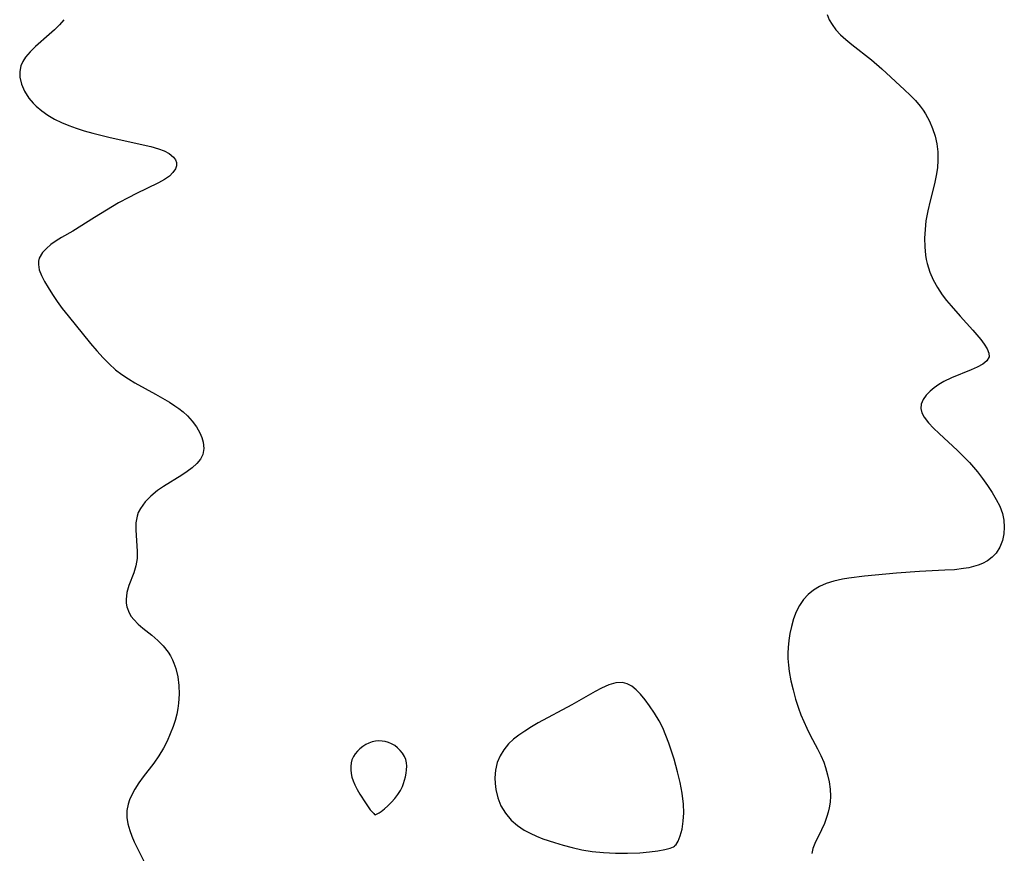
# Model space of a CAD drawing. Header units: metres. Extents: x 1073367 to 1082519, y 1569854 to 1574957.
# Tile 332 of 656: x 1077097 to 1077295, y 1573105 to 1573272. Entities that reach past the tile are written whole.
import ezdxf

# ---------------------------------------------------------------- set-up
doc = ezdxf.new("R2010")
doc.units = ezdxf.units.M
doc.layers.add('CGG_CurvaNivelLidar_v1', color=253, linetype='Continuous', lineweight=30)

msp = doc.modelspace()

# ---------------------------------------------------------------- linework, layer by layer
at = {"layer": 'CGG_CurvaNivelLidar_v1'}
for p, q in [((1077106.1342, 1573271.6808, 69), (1077105.2313, 1573270.6374, 69)), ((1077259.0484, 1573272.7101, 69.5), (1077259.4604, 1573271.6785, 69.5)), ((1077259.4604, 1573271.6785, 69.5), (1077260.0176, 1573270.6979, 69.5)), ((1077104.2464, 1573269.6446, 69), (1077103.2086, 1573268.6951, 69)), ((1077105.2313, 1573270.6374, 69), (1077104.2464, 1573269.6446, 69)), ((1077260.0176, 1573270.6979, 69.5), (1077260.8135, 1573269.6499, 69.5)), ((1077260.8135, 1573269.6499, 69.5), (1077261.7467, 1573268.6618, 69.5)), ((1077103.2086, 1573268.6951, 69), (1077100.4602, 1573266.3148, 69)), ((1077261.7467, 1573268.6618, 69.5), (1077262.7828, 1573267.7171, 69.5)), ((1077262.7828, 1573267.7171, 69.5), (1077263.9858, 1573266.7262, 69.5)), ((1077099.3896, 1573265.2746, 69), (1077098.4629, 1573264.1757, 69)), ((1077100.4602, 1573266.3148, 69), (1077099.3896, 1573265.2746, 69)), ((1077263.9858, 1573266.7262, 69.5), (1077267.9294, 1573263.6439, 69.5)), ((1077097.9208, 1573263.3342, 69), (1077097.5286, 1573262.4562, 69)), ((1077098.4629, 1573264.1757, 69), (1077097.9208, 1573263.3342, 69)), ((1077267.9294, 1573263.6439, 69.5), (1077269.9935, 1573261.865, 69.5)), ((1077097.5286, 1573262.4562, 69), (1077097.2882, 1573261.3252, 69)), ((1077097.2882, 1573261.3252, 69), (1077097.3046, 1573260.16, 69)), ((1077269.9935, 1573261.865, 69.5), (1077274.543, 1573257.6482, 69.5)), ((1077097.3046, 1573260.16, 69), (1077097.6411, 1573258.74, 69)), ((1077097.6411, 1573258.74, 69), (1077098.2677, 1573257.3416, 69)), ((1077274.543, 1573257.6482, 69.5), (1077275.6522, 1573256.5837, 69.5)), ((1077098.2677, 1573257.3416, 69), (1077099.1361, 1573255.9938, 69)), ((1077099.1361, 1573255.9938, 69), (1077099.9723, 1573254.9867, 69)), ((1077275.6522, 1573256.5837, 69.5), (1077276.7106, 1573255.4917, 69.5)), ((1077276.7106, 1573255.4917, 69.5), (1077277.69, 1573254.3523, 69.5)), ((1077099.9723, 1573254.9867, 69), (1077100.6211, 1573254.3299, 69)), ((1077100.6211, 1573254.3299, 69), (1077101.7316, 1573253.3949, 69)), ((1077277.69, 1573254.3523, 69.5), (1077278.2802, 1573253.561, 69.5)), ((1077278.2802, 1573253.561, 69.5), (1077278.7713, 1573252.8078, 69.5)), ((1077101.7316, 1573253.3949, 69), (1077102.9578, 1573252.5462, 69)), ((1077102.9578, 1573252.5462, 69), (1077104.2771, 1573251.7781, 69)), ((1077104.2771, 1573251.7781, 69), (1077105.6732, 1573251.0892, 69)), ((1077278.7713, 1573252.8078, 69.5), (1077279.5497, 1573251.3557, 69.5)), ((1077105.6732, 1573251.0892, 69), (1077107.1067, 1573250.489, 69)), ((1077107.1067, 1573250.489, 69), (1077108.5879, 1573249.9534, 69)), ((1077108.5879, 1573249.9534, 69), (1077110.2354, 1573249.4313, 69)), ((1077279.5497, 1573251.3557, 69.5), (1077280.1645, 1573249.8884, 69.5)), ((1077280.1645, 1573249.8884, 69.5), (1077280.6497, 1573248.3714, 69.5)), ((1077110.2354, 1573249.4313, 69), (1077111.911, 1573248.9576, 69)), ((1077111.911, 1573248.9576, 69), (1077115.4257, 1573248.0839, 69)), ((1077115.4257, 1573248.0839, 69), (1077123.5407, 1573246.2866, 69)), ((1077280.6497, 1573248.3714, 69.5), (1077280.9985, 1573246.8155, 69.5)), ((1077123.5407, 1573246.2866, 69), (1077125.1125, 1573245.8379, 69)), ((1077125.1125, 1573245.8379, 69), (1077126.2478, 1573245.407, 69)), ((1077280.9985, 1573246.8155, 69.5), (1077281.2005, 1573245.2048, 69.5)), ((1077126.2478, 1573245.407, 69), (1077127.2194, 1573244.8942, 69)), ((1077127.2194, 1573244.8942, 69), (1077128.1303, 1573244.1236, 69)), ((1077128.1303, 1573244.1236, 69), (1077128.4796, 1573243.6099, 69)), ((1077128.4796, 1573243.6099, 69), (1077128.669, 1573243.0624, 69)), ((1077281.2426, 1573243.5745, 69.5), (1077281.1326, 1573242.0269, 69.5)), ((1077281.2005, 1573245.2048, 69.5), (1077281.2426, 1573243.5745, 69.5)), ((1077128.4745, 1573241.7916, 69), (1077127.9909, 1573241.0597, 69)), ((1077128.6748, 1573242.4288, 69), (1077128.4745, 1573241.7916, 69)), ((1077128.669, 1573243.0624, 69), (1077128.6748, 1573242.4288, 69)), ((1077281.1326, 1573242.0269, 69.5), (1077280.8994, 1573240.4773, 69.5)), ((1077126.2715, 1573239.6624, 69), (1077125.0898, 1573238.9972, 69)), ((1077127.2812, 1573240.3711, 69), (1077126.2715, 1573239.6624, 69)), ((1077127.9909, 1573241.0597, 69), (1077127.2812, 1573240.3711, 69)), ((1077280.8994, 1573240.4773, 69.5), (1077280.5355, 1573238.7817, 69.5)), ((1077125.0898, 1573238.9972, 69), (1077120.5644, 1573236.8176, 69)), ((1077280.5355, 1573238.7817, 69.5), (1077279.665, 1573235.385, 69.5)), ((1077119.1436, 1573236.1024, 69), (1077117.1154, 1573234.9767, 69)), ((1077120.5644, 1573236.8176, 69), (1077119.1436, 1573236.1024, 69)), ((1077117.1154, 1573234.9767, 69), (1077112.262, 1573232.0317, 69)), ((1077279.665, 1573235.385, 69.5), (1077279.2018, 1573233.4096, 69.5)), ((1077112.262, 1573232.0317, 69), (1077107.9231, 1573229.3544, 69)), ((1077279.2018, 1573233.4096, 69.5), (1077278.8453, 1573231.3651, 69.5)), ((1077278.8453, 1573231.3651, 69.5), (1077278.6506, 1573229.6332, 69.5)), ((1077105.6429, 1573228.0266, 69), (1077104.5772, 1573227.3644, 69)), ((1077107.9231, 1573229.3544, 69), (1077105.6429, 1573228.0266, 69)), ((1077278.6506, 1573229.6332, 69.5), (1077278.5587, 1573227.9036, 69.5)), ((1077278.5587, 1573227.9036, 69.5), (1077278.5821, 1573226.1861, 69.5)), ((1077102.6305, 1573225.8555, 69), (1077101.8809, 1573225.0412, 69)), ((1077103.5409, 1573226.6294, 69), (1077102.6305, 1573225.8555, 69)), ((1077104.5772, 1573227.3644, 69), (1077103.5409, 1573226.6294, 69)), ((1077278.5821, 1573226.1861, 69.5), (1077278.7418, 1573224.4918, 69.5)), ((1077101.2157, 1573223.892, 69), (1077101.0599, 1573223.2894, 69)), ((1077101.8809, 1573225.0412, 69), (1077101.2157, 1573223.892, 69)), ((1077278.7418, 1573224.4918, 69.5), (1077278.8794, 1573223.6708, 69.5)), ((1077101.0599, 1573223.2894, 69), (1077101.0249, 1573222.6733, 69)), ((1077101.0249, 1573222.6733, 69), (1077101.2131, 1573221.5777, 69)), ((1077278.8794, 1573223.6708, 69.5), (1077279.0607, 1573222.8662, 69.5)), ((1077279.0607, 1573222.8662, 69.5), (1077279.6152, 1573221.1357, 69.5)), ((1077101.2131, 1573221.5777, 69), (1077101.6466, 1573220.4418, 69)), ((1077101.6466, 1573220.4418, 69), (1077102.2544, 1573219.2656, 69)), ((1077279.6152, 1573221.1357, 69.5), (1077280.3084, 1573219.5625, 69.5)), ((1077102.2544, 1573219.2656, 69), (1077102.9771, 1573218.0465, 69)), ((1077102.9771, 1573218.0465, 69), (1077103.8535, 1573216.6557, 69)), ((1077280.3084, 1573219.5625, 69.5), (1077281.142, 1573218.0461, 69.5)), ((1077281.142, 1573218.0461, 69.5), (1077282.0989, 1573216.5936, 69.5)), ((1077103.8535, 1573216.6557, 69), (1077104.8014, 1573215.2353, 69)), ((1077282.0989, 1573216.5936, 69.5), (1077282.967, 1573215.4514, 69.5)), ((1077104.8014, 1573215.2353, 69), (1077105.8227, 1573213.8115, 69)), ((1077282.967, 1573215.4514, 69.5), (1077283.8841, 1573214.346, 69.5)), ((1077283.8841, 1573214.346, 69.5), (1077285.683, 1573212.2925, 69.5)), ((1077105.8227, 1573213.8115, 69), (1077106.97, 1573212.3391, 69)), ((1077106.97, 1573212.3391, 69), (1077111.49, 1573206.8539, 69)), ((1077285.683, 1573212.2925, 69.5), (1077288.2197, 1573209.5051, 69.5)), ((1077288.2197, 1573209.5051, 69.5), (1077289.0573, 1573208.5399, 69.5)), ((1077289.0573, 1573208.5399, 69.5), (1077289.8168, 1573207.6048, 69.5)), ((1077111.49, 1573206.8539, 69), (1077112.7304, 1573205.3788, 69)), ((1077289.8168, 1573207.6048, 69.5), (1077290.4797, 1573206.7165, 69.5)), ((1077290.4797, 1573206.7165, 69.5), (1077291.0818, 1573205.7774, 69.5)), ((1077112.7304, 1573205.3788, 69), (1077114.0027, 1573203.9461, 69)), ((1077291.479, 1573204.1411, 69.5), (1077291.0516, 1573203.3815, 69.5)), ((1077291.0818, 1573205.7774, 69.5), (1077291.4465, 1573204.919, 69.5)), ((1077291.4465, 1573204.919, 69.5), (1077291.479, 1573204.1411, 69.5)), ((1077114.0027, 1573203.9461, 69), (1077115.199, 1573202.724, 69)), ((1077115.199, 1573202.724, 69), (1077116.4688, 1573201.5874, 69)), ((1077290.2252, 1573202.6989, 69.5), (1077289.1088, 1573202.0736, 69.5)), ((1077291.0516, 1573203.3815, 69.5), (1077290.2252, 1573202.6989, 69.5)), ((1077116.4688, 1573201.5874, 69), (1077117.7421, 1573200.6147, 69)), ((1077117.7421, 1573200.6147, 69), (1077119.0809, 1573199.7214, 69)), ((1077287.9118, 1573201.5344, 69.5), (1077283.9561, 1573199.9203, 69.5)), ((1077289.1088, 1573202.0736, 69.5), (1077287.9118, 1573201.5344, 69.5)), ((1077119.0809, 1573199.7214, 69), (1077120.3269, 1573198.9698, 69)), ((1077120.3269, 1573198.9698, 69), (1077124.5234, 1573196.6486, 69)), ((1077281.4122, 1573198.6048, 69.5), (1077280.4935, 1573197.9664, 69.5)), ((1077282.4082, 1573199.1847, 69.5), (1077281.4122, 1573198.6048, 69.5)), ((1077283.9561, 1573199.9203, 69.5), (1077282.4082, 1573199.1847, 69.5)), ((1077124.5234, 1573196.6486, 69), (1077127.2707, 1573195.0594, 69)), ((1077278.8863, 1573196.4506, 69.5), (1077278.2844, 1573195.5853, 69.5)), ((1077279.6711, 1573197.2779, 69.5), (1077278.8863, 1573196.4506, 69.5)), ((1077280.4935, 1573197.9664, 69.5), (1077279.6711, 1573197.2779, 69.5)), ((1077127.2707, 1573195.0594, 69), (1077128.3609, 1573194.3596, 69)), ((1077128.3609, 1573194.3596, 69), (1077129.1564, 1573193.8035, 69)), ((1077277.9092, 1573194.7095, 69.5), (1077277.8002, 1573193.8257, 69.5)), ((1077278.2844, 1573195.5853, 69.5), (1077277.9092, 1573194.7095, 69.5)), ((1077129.1564, 1573193.8035, 69), (1077130.0529, 1573193.11, 69)), ((1077130.0529, 1573193.11, 69), (1077130.8799, 1573192.3733, 69)), ((1077130.8799, 1573192.3733, 69), (1077131.8685, 1573191.2936, 69)), ((1077277.8002, 1573193.8257, 69.5), (1077277.9997, 1573192.9315, 69.5)), ((1077277.9997, 1573192.9315, 69.5), (1077278.4657, 1573192.0421, 69.5)), ((1077131.8685, 1573191.2936, 69), (1077132.6989, 1573190.1439, 69)), ((1077278.4657, 1573192.0421, 69.5), (1077279.3216, 1573190.9412, 69.5)), ((1077279.3216, 1573190.9412, 69.5), (1077280.3336, 1573189.8707, 69.5)), ((1077132.6989, 1573190.1439, 69), (1077133.3635, 1573188.9524, 69)), ((1077133.3635, 1573188.9524, 69), (1077133.7566, 1573188.0087, 69)), ((1077280.3336, 1573189.8707, 69.5), (1077281.4779, 1573188.7702, 69.5)), ((1077281.4779, 1573188.7702, 69.5), (1077285.1563, 1573185.3884, 69.5)), ((1077133.7566, 1573188.0087, 69), (1077134.0262, 1573187.0691, 69)), ((1077134.0262, 1573187.0691, 69), (1077134.1645, 1573185.7904, 69)), ((1077133.9662, 1573184.5854, 69), (1077133.4886, 1573183.6392, 69)), ((1077134.1645, 1573185.7904, 69), (1077133.9662, 1573184.5854, 69)), ((1077285.1563, 1573185.3884, 69.5), (1077286.3759, 1573184.2057, 69.5)), ((1077132.7706, 1573182.7621, 69), (1077131.8686, 1573181.9413, 69)), ((1077133.4886, 1573183.6392, 69), (1077132.7706, 1573182.7621, 69)), ((1077286.3759, 1573184.2057, 69.5), (1077287.5571, 1573182.9742, 69.5)), ((1077287.5571, 1573182.9742, 69.5), (1077289.1365, 1573181.1251, 69.5)), ((1077129.7555, 1573180.4648, 69), (1077126.1159, 1573178.2163, 69)), ((1077130.8296, 1573181.1666, 69), (1077129.7555, 1573180.4648, 69)), ((1077131.8686, 1573181.9413, 69), (1077130.8296, 1573181.1666, 69)), ((1077289.1365, 1573181.1251, 69.5), (1077290.1803, 1573179.7658, 69.5)), ((1077290.1803, 1573179.7658, 69.5), (1077291.1636, 1573178.3842, 69.5)), ((1077124.9132, 1573177.3783, 69), (1077123.5662, 1573176.2773, 69)), ((1077126.1159, 1573178.2163, 69), (1077124.9132, 1573177.3783, 69)), ((1077291.1636, 1573178.3842, 69.5), (1077292.0829, 1573176.9948, 69.5)), ((1077292.0829, 1573176.9948, 69.5), (1077292.9202, 1573175.6113, 69.5)), ((1077122.3959, 1573175.0863, 69), (1077121.4643, 1573173.8054, 69)), ((1077123.5662, 1573176.2773, 69), (1077122.3959, 1573175.0863, 69)), ((1077292.9202, 1573175.6113, 69.5), (1077293.6337, 1573174.2199, 69.5)), ((1077121.0371, 1573172.9541, 69), (1077120.7955, 1573172.2264, 69)), ((1077121.4643, 1573173.8054, 69), (1077121.0371, 1573172.9541, 69)), ((1077293.6337, 1573174.2199, 69.5), (1077294.1631, 1573172.8065, 69.5)), ((1077294.1631, 1573172.8065, 69.5), (1077294.4478, 1573171.4358, 69.5)), ((1077120.5754, 1573170.8816, 69), (1077120.5432, 1573169.4809, 69)), ((1077120.7955, 1573172.2264, 69), (1077120.5754, 1573170.8816, 69)), ((1077294.4478, 1573171.4358, 69.5), (1077294.5339, 1573170.0574, 69.5)), ((1077120.5432, 1573169.4809, 69), (1077120.8345, 1573165.1672, 69)), ((1077294.4383, 1573168.6789, 69.5), (1077294.1592, 1573167.3501, 69.5)), ((1077294.5339, 1573170.0574, 69.5), (1077294.4383, 1573168.6789, 69.5)), ((1077294.1592, 1573167.3501, 69.5), (1077293.6492, 1573166.0297, 69.5)), ((1077120.8345, 1573165.1672, 69), (1077120.8016, 1573163.7425, 69)), ((1077292.9041, 1573164.8499, 69.5), (1077292.1196, 1573164.03, 69.5)), ((1077293.6492, 1573166.0297, 69.5), (1077292.9041, 1573164.8499, 69.5)), ((1077120.8016, 1573163.7425, 69), (1077120.561, 1573162.3118, 69)), ((1077290.1446, 1573162.7641, 69.5), (1077289.2876, 1573162.4194, 69.5)), ((1077291.1921, 1573163.3342, 69.5), (1077290.1446, 1573162.7641, 69.5)), ((1077292.1196, 1573164.03, 69.5), (1077291.1921, 1573163.3342, 69.5)), ((1077120.148, 1573160.9237, 69), (1077119.173, 1573158.3751, 69)), ((1077120.561, 1573162.3118, 69), (1077120.148, 1573160.9237, 69)), ((1077272.916, 1573160.835, 69.5), (1077266.5443, 1573160.216, 69.5)), ((1077277.5291, 1573161.1517, 69.5), (1077272.916, 1573160.835, 69.5)), ((1077282.6111, 1573161.401, 69.5), (1077277.5291, 1573161.1517, 69.5)), ((1077284.524, 1573161.5315, 69.5), (1077282.6111, 1573161.401, 69.5)), ((1077286.3764, 1573161.7411, 69.5), (1077284.524, 1573161.5315, 69.5)), ((1077287.397, 1573161.915, 69.5), (1077286.3764, 1573161.7411, 69.5)), ((1077288.3819, 1573162.1415, 69.5), (1077287.397, 1573161.915, 69.5)), ((1077289.2876, 1573162.4194, 69.5), (1077288.3819, 1573162.1415, 69.5)), ((1077258.8186, 1573158.7502, 69.5), (1077257.5107, 1573158.1663, 69.5)), ((1077260.4129, 1573159.2527, 69.5), (1077258.8186, 1573158.7502, 69.5)), ((1077262.0901, 1573159.6209, 69.5), (1077260.4129, 1573159.2527, 69.5)), ((1077263.4073, 1573159.8369, 69.5), (1077262.0901, 1573159.6209, 69.5)), ((1077266.5443, 1573160.216, 69.5), (1077263.4073, 1573159.8369, 69.5)), ((1077118.7704, 1573156.9721, 69), (1077118.5889, 1573155.5635, 69)), ((1077119.173, 1573158.3751, 69), (1077118.7704, 1573156.9721, 69)), ((1077256.3071, 1573157.4412, 69.5), (1077255.2311, 1573156.5683, 69.5)), ((1077257.5107, 1573158.1663, 69.5), (1077256.3071, 1573157.4412, 69.5)), ((1077118.5889, 1573155.5635, 69), (1077118.6131, 1573154.8252, 69)), ((1077118.6131, 1573154.8252, 69), (1077118.7345, 1573154.1004, 69)), ((1077254.3025, 1573155.5403, 69.5), (1077253.5166, 1573154.3813, 69.5)), ((1077255.2311, 1573156.5683, 69.5), (1077254.3025, 1573155.5403, 69.5)), ((1077118.7345, 1573154.1004, 69), (1077119.1968, 1573152.8798, 69)), ((1077119.1968, 1573152.8798, 69), (1077119.6202, 1573152.1809, 69)), ((1077252.8657, 1573153.1162, 69.5), (1077252.3112, 1573151.6658, 69.5)), ((1077253.5166, 1573154.3813, 69.5), (1077252.8657, 1573153.1162, 69.5)), ((1077119.6202, 1573152.1809, 69), (1077120.136, 1573151.5186, 69)), ((1077120.136, 1573151.5186, 69), (1077120.9893, 1573150.6484, 69)), ((1077252.3112, 1573151.6658, 69.5), (1077251.8774, 1573150.1427, 69.5)), ((1077120.9893, 1573150.6484, 69), (1077121.9495, 1573149.8226, 69)), ((1077121.9495, 1573149.8226, 69), (1077123.7563, 1573148.3832, 69)), ((1077251.8774, 1573150.1427, 69.5), (1077251.5795, 1573148.7704, 69.5)), ((1077123.7563, 1573148.3832, 69), (1077124.9342, 1573147.3634, 69)), ((1077124.9342, 1573147.3634, 69), (1077126.0371, 1573146.2515, 69)), ((1077251.3569, 1573147.3694, 69.5), (1077251.2171, 1573145.9474, 69.5)), ((1077251.5795, 1573148.7704, 69.5), (1077251.3569, 1573147.3694, 69.5)), ((1077126.0371, 1573146.2515, 69), (1077127.0117, 1573145.0301, 69)), ((1077127.0117, 1573145.0301, 69), (1077127.487, 1573144.2813, 69)), ((1077251.2171, 1573145.9474, 69.5), (1077251.1726, 1573144.841, 69.5)), ((1077127.487, 1573144.2813, 69), (1077127.9016, 1573143.4946, 69)), ((1077127.9016, 1573143.4946, 69), (1077128.1899, 1573142.8383, 69)), ((1077251.1726, 1573144.841, 69.5), (1077251.1865, 1573143.7291, 69.5)), ((1077251.1865, 1573143.7291, 69.5), (1077251.2774, 1573142.4369, 69.5)), ((1077128.1899, 1573142.8383, 69), (1077128.5685, 1573141.7504, 69)), ((1077128.5685, 1573141.7504, 69), (1077128.9519, 1573140.0808, 69)), ((1077251.2774, 1573142.4369, 69.5), (1077251.4402, 1573141.1443, 69.5)), ((1077251.4402, 1573141.1443, 69.5), (1077251.7776, 1573139.2965, 69.5)), ((1077128.9519, 1573140.0808, 69), (1077129.1573, 1573138.3536, 69)), ((1077251.7776, 1573139.2965, 69.5), (1077252.2081, 1573137.4572, 69.5)), ((1077129.1573, 1573138.3536, 69), (1077129.2075, 1573136.5935, 69)), ((1077212.5702, 1573137.124, 69.5), (1077207.8788, 1573134.4437, 69.5)), ((1077213.8147, 1573137.7824, 69.5), (1077212.5702, 1573137.124, 69.5)), ((1077215.2991, 1573138.4606, 69.5), (1077213.8147, 1573137.7824, 69.5)), ((1077216.7114, 1573138.8948, 69.5), (1077215.2991, 1573138.4606, 69.5)), ((1077218.0438, 1573138.9628, 69.5), (1077216.7114, 1573138.8948, 69.5)), ((1077219.0092, 1573138.6939, 69.5), (1077218.0438, 1573138.9628, 69.5)), ((1077219.9276, 1573138.1796, 69.5), (1077219.0092, 1573138.6939, 69.5)), ((1077220.8059, 1573137.4717, 69.5), (1077219.9276, 1573138.1796, 69.5)), ((1077221.6488, 1573136.6128, 69.5), (1077220.8059, 1573137.4717, 69.5)), ((1077252.2081, 1573137.4572, 69.5), (1077252.7135, 1573135.6179, 69.5)), ((1077129.2075, 1573136.5935, 69), (1077129.1116, 1573134.8221, 69)), ((1077222.5762, 1573135.491, 69.5), (1077221.6488, 1573136.6128, 69.5)), ((1077223.4818, 1573134.2684, 69.5), (1077222.5762, 1573135.491, 69.5)), ((1077252.7135, 1573135.6179, 69.5), (1077253.2945, 1573133.8012, 69.5)), ((1077128.9721, 1573133.7062, 69), (1077128.7597, 1573132.6003, 69)), ((1077129.1116, 1573134.8221, 69), (1077128.9721, 1573133.7062, 69)), ((1077207.8788, 1573134.4437, 69.5), (1077201.18, 1573130.8271, 69.5)), ((1077224.482, 1573132.8157, 69.5), (1077223.4818, 1573134.2684, 69.5)), ((1077253.2945, 1573133.8012, 69.5), (1077253.7968, 1573132.4352, 69.5)), ((1077128.4325, 1573131.3452, 69), (1077128.0293, 1573130.1028, 69)), ((1077128.7597, 1573132.6003, 69), (1077128.4325, 1573131.3452, 69)), ((1077225.4105, 1573131.2686, 69.5), (1077224.482, 1573132.8157, 69.5)), ((1077226.1116, 1573129.8362, 69.5), (1077225.4105, 1573131.2686, 69.5)), ((1077253.7968, 1573132.4352, 69.5), (1077254.3488, 1573131.0923, 69.5)), ((1077128.0293, 1573130.1028, 69), (1077127.459, 1573128.6273, 69)), ((1077198.4749, 1573129.2143, 69.5), (1077197.3074, 1573128.4103, 69.5)), ((1077199.8037, 1573130.0375, 69.5), (1077198.4749, 1573129.2143, 69.5)), ((1077201.18, 1573130.8271, 69.5), (1077199.8037, 1573130.0375, 69.5)), ((1077226.7326, 1573128.3339, 69.5), (1077226.1116, 1573129.8362, 69.5)), ((1077254.3488, 1573131.0923, 69.5), (1077254.9494, 1573129.7765, 69.5)), ((1077254.9494, 1573129.7765, 69.5), (1077255.6482, 1573128.3871, 69.5)), ((1077126.8054, 1573127.1804, 69), (1077126.0724, 1573125.7709, 69)), ((1077127.459, 1573128.6273, 69), (1077126.8054, 1573127.1804, 69)), ((1077168.593, 1573127.1821, 69.5), (1077167.9096, 1573127.0326, 69.5)), ((1077169.2411, 1573127.2296, 69.5), (1077168.593, 1573127.1821, 69.5)), ((1077169.8919, 1573127.1963, 69.5), (1077169.2411, 1573127.2296, 69.5)), ((1077170.5362, 1573127.0903, 69.5), (1077169.8919, 1573127.1963, 69.5)), ((1077196.2193, 1573127.5511, 69.5), (1077195.2355, 1573126.62, 69.5)), ((1077197.3074, 1573128.4103, 69.5), (1077196.2193, 1573127.5511, 69.5)), ((1077227.3016, 1573126.7837, 69.5), (1077226.7326, 1573128.3339, 69.5)), ((1077255.6482, 1573128.3871, 69.5), (1077257.087, 1573125.666, 69.5)), ((1077126.0724, 1573125.7709, 69), (1077125.1396, 1573124.2256, 69)), ((1077165.4479, 1573125.6704, 69.5), (1077164.9434, 1573125.1837, 69.5)), ((1077166.003, 1573126.1062, 69.5), (1077165.4479, 1573125.6704, 69.5)), ((1077166.6067, 1573126.4837, 69.5), (1077166.003, 1573126.1062, 69.5)), ((1077167.2452, 1573126.7951, 69.5), (1077166.6067, 1573126.4837, 69.5)), ((1077167.9096, 1573127.0326, 69.5), (1077167.2452, 1573126.7951, 69.5)), ((1077171.1644, 1573126.9144, 69.5), (1077170.5362, 1573127.0903, 69.5)), ((1077171.7653, 1573126.6664, 69.5), (1077171.1644, 1573126.9144, 69.5)), ((1077172.4079, 1573126.2906, 69.5), (1077171.7653, 1573126.6664, 69.5)), ((1077172.9982, 1573125.8353, 69.5), (1077172.4079, 1573126.2906, 69.5)), ((1077173.5316, 1573125.3184, 69.5), (1077172.9982, 1573125.8353, 69.5)), ((1077173.9979, 1573124.7514, 69.5), (1077173.5316, 1573125.3184, 69.5)), ((1077194.2883, 1573125.4756, 69.5), (1077193.5217, 1573124.2351, 69.5)), ((1077195.2355, 1573126.62, 69.5), (1077194.2883, 1573125.4756, 69.5)), ((1077228.3804, 1573123.548, 69.5), (1077227.3016, 1573126.7837, 69.5)), ((1077257.087, 1573125.666, 69.5), (1077257.7614, 1573124.3097, 69.5)), ((1077125.1396, 1573124.2256, 69), (1077124.1403, 1573122.8016, 69)), ((1077163.8492, 1573123.4767, 69.5), (1077163.6824, 1573122.8199, 69.5)), ((1077164.1268, 1573124.0849, 69.5), (1077163.8492, 1573123.4767, 69.5)), ((1077164.4984, 1573124.6539, 69.5), (1077164.1268, 1573124.0849, 69.5)), ((1077164.9434, 1573125.1837, 69.5), (1077164.4984, 1573124.6539, 69.5)), ((1077174.3795, 1573124.1405, 69.5), (1077173.9979, 1573124.7514, 69.5)), ((1077174.6506, 1573123.4872, 69.5), (1077174.3795, 1573124.1405, 69.5)), ((1077174.7833, 1573122.8405, 69.5), (1077174.6506, 1573123.4872, 69.5)), ((1077193.5217, 1573124.2351, 69.5), (1077192.9579, 1573122.9126, 69.5)), ((1077229.0714, 1573121.0362, 69.5), (1077228.3804, 1573123.548, 69.5)), ((1077257.7614, 1573124.3097, 69.5), (1077258.3515, 1573122.9493, 69.5)), ((1077124.1403, 1573122.8016, 69), (1077122.0482, 1573120.06, 69)), ((1077163.6824, 1573122.8199, 69.5), (1077163.6154, 1573122.1322, 69.5)), ((1077163.6154, 1573122.1322, 69.5), (1077163.6296, 1573121.4242, 69.5)), ((1077163.6296, 1573121.4242, 69.5), (1077163.7124, 1573120.7049, 69.5)), ((1077174.6846, 1573120.7647, 69.5), (1077174.7798, 1573121.4711, 69.5)), ((1077174.7798, 1573121.4711, 69.5), (1077174.8186, 1573122.1655, 69.5)), ((1077174.8186, 1573122.1655, 69.5), (1077174.7833, 1573122.8405, 69.5)), ((1077192.5978, 1573121.3957, 69.5), (1077192.4715, 1573119.8281, 69.5)), ((1077192.9579, 1573122.9126, 69.5), (1077192.5978, 1573121.3957, 69.5)), ((1077258.3515, 1573122.9493, 69.5), (1077258.7305, 1573121.8857, 69.5)), ((1077258.7305, 1573121.8857, 69.5), (1077259.1367, 1573120.4625, 69.5)), ((1077122.0482, 1573120.06, 69), (1077121.1647, 1573118.8327, 69)), ((1077163.7124, 1573120.7049, 69.5), (1077163.8574, 1573119.9821, 69.5)), ((1077163.8574, 1573119.9821, 69.5), (1077164.0672, 1573119.2577, 69.5)), ((1077174.1944, 1573118.7221, 69.5), (1077174.546, 1573120.0527, 69.5)), ((1077174.546, 1573120.0527, 69.5), (1077174.6846, 1573120.7647, 69.5)), ((1077192.4715, 1573119.8281, 69.5), (1077192.5082, 1573118.6799, 69.5)), ((1077229.5726, 1573118.9146, 69.5), (1077229.0714, 1573121.0362, 69.5)), ((1077259.1367, 1573120.4625, 69.5), (1077259.4363, 1573119.0255, 69.5)), ((1077120.3626, 1573117.5899, 69), (1077119.6769, 1573116.3258, 69)), ((1077121.1647, 1573118.8327, 69), (1077120.3626, 1573117.5899, 69)), ((1077164.0672, 1573119.2577, 69.5), (1077164.4171, 1573118.4108, 69.5)), ((1077164.4171, 1573118.4108, 69.5), (1077164.8831, 1573117.4952, 69.5)), ((1077164.8831, 1573117.4952, 69.5), (1077165.425, 1573116.5496, 69.5)), ((1077173.0444, 1573116.5295, 69.5), (1077173.5723, 1573117.3331, 69.5)), ((1077173.5723, 1573117.3331, 69.5), (1077173.9703, 1573118.1051, 69.5)), ((1077173.9703, 1573118.1051, 69.5), (1077174.1944, 1573118.7221, 69.5)), ((1077192.5082, 1573118.6799, 69.5), (1077192.6465, 1573117.534, 69.5)), ((1077192.6465, 1573117.534, 69.5), (1077193.0411, 1573115.8587, 69.5)), ((1077229.9831, 1573116.736, 69.5), (1077229.5726, 1573118.9146, 69.5)), ((1077259.4363, 1573119.0255, 69.5), (1077259.6228, 1573117.585, 69.5)), ((1077259.6228, 1573117.585, 69.5), (1077259.6839, 1573116.1513, 69.5)), ((1077119.2953, 1573115.444, 69), (1077119.0021, 1573114.5479, 69)), ((1077119.6769, 1573116.3258, 69), (1077119.2953, 1573115.444, 69)), ((1077165.425, 1573116.5496, 69.5), (1077166.5326, 1573114.8027, 69.5)), ((1077171.7415, 1573114.9509, 69.5), (1077172.4224, 1573115.7251, 69.5)), ((1077172.4224, 1573115.7251, 69.5), (1077173.0444, 1573116.5295, 69.5)), ((1077193.0411, 1573115.8587, 69.5), (1077193.6744, 1573114.2598, 69.5)), ((1077230.2428, 1573114.5696, 69.5), (1077229.9831, 1573116.736, 69.5)), ((1077259.6839, 1573116.1513, 69.5), (1077259.6281, 1573114.9803, 69.5)), ((1077119.0021, 1573114.5479, 69), (1077118.771, 1573113.3118, 69)), ((1077166.5326, 1573114.8027, 69.5), (1077167.5206, 1573113.4358, 69.5)), ((1077167.5206, 1573113.4358, 69.5), (1077168.2028, 1573112.6743, 69.5)), ((1077169.6961, 1573113.1065, 69.5), (1077170.3427, 1573113.6131, 69.5)), ((1077170.3427, 1573113.6131, 69.5), (1077171.0367, 1573114.237, 69.5)), ((1077171.0367, 1573114.237, 69.5), (1077171.7415, 1573114.9509, 69.5)), ((1077193.6744, 1573114.2598, 69.5), (1077194.5965, 1573112.7386, 69.5)), ((1077230.3098, 1573112.8201, 69.5), (1077230.2428, 1573114.5696, 69.5)), ((1077259.4693, 1573113.8295, 69.5), (1077259.2685, 1573112.9397, 69.5)), ((1077259.6281, 1573114.9803, 69.5), (1077259.4693, 1573113.8295, 69.5)), ((1077118.771, 1573113.3118, 69), (1077118.7538, 1573111.9249, 69)), ((1077118.7538, 1573111.9249, 69), (1077118.9532, 1573110.5955, 69)), ((1077168.2028, 1573112.6743, 69.5), (1077168.3945, 1573112.5076, 69.5)), ((1077168.3945, 1573112.5076, 69.5), (1077168.5, 1573112.4563, 69.5)), ((1077168.5, 1573112.4563, 69.5), (1077168.6564, 1573112.4858, 69.5)), ((1077168.6564, 1573112.4858, 69.5), (1077169.2702, 1573112.8188, 69.5)), ((1077169.2702, 1573112.8188, 69.5), (1077169.6961, 1573113.1065, 69.5)), ((1077194.5965, 1573112.7386, 69.5), (1077195.7687, 1573111.3736, 69.5)), ((1077230.2322, 1573111.18, 69.5), (1077230.3098, 1573112.8201, 69.5)), ((1077259.0094, 1573112.0694, 69.5), (1077258.501, 1573110.7244, 69.5)), ((1077259.2685, 1573112.9397, 69.5), (1077259.0094, 1573112.0694, 69.5)), ((1077118.9532, 1573110.5955, 69), (1077119.3222, 1573109.2662, 69)), ((1077195.7687, 1573111.3736, 69.5), (1077197.0001, 1573110.3115, 69.5)), ((1077197.0001, 1573110.3115, 69.5), (1077198.377, 1573109.3869, 69.5)), ((1077229.6243, 1573108.2004, 69.5), (1077229.9897, 1573109.5585, 69.5)), ((1077229.9897, 1573109.5585, 69.5), (1077230.2322, 1573111.18, 69.5)), ((1077257.9154, 1573109.4379, 69.5), (1077256.5509, 1573106.6635, 69.5)), ((1077258.501, 1573110.7244, 69.5), (1077257.9154, 1573109.4379, 69.5)), ((1077119.3222, 1573109.2662, 69), (1077119.7415, 1573108.1343, 69)), ((1077119.7415, 1573108.1343, 69), (1077120.2342, 1573107.0036, 69)), ((1077198.377, 1573109.3869, 69.5), (1077199.554, 1573108.7448, 69.5)), ((1077199.554, 1573108.7448, 69.5), (1077200.7896, 1573108.1718, 69.5)), ((1077200.7896, 1573108.1718, 69.5), (1077202.071, 1573107.6561, 69.5)), ((1077202.071, 1573107.6561, 69.5), (1077204.4191, 1573106.8568, 69.5)), ((1077229.1776, 1573107.1261, 69.5), (1077229.6243, 1573108.2004, 69.5)), ((1077120.2342, 1573107.0036, 69), (1077122.8466, 1573101.7924, 69)), ((1077204.4191, 1573106.8568, 69.5), (1077206.1631, 1573106.3487, 69.5)), ((1077206.1631, 1573106.3487, 69.5), (1077207.932, 1573105.8898, 69.5)), ((1077207.932, 1573105.8898, 69.5), (1077209.9337, 1573105.4388, 69.5)), ((1077226.5288, 1573105.4627, 69.5), (1077227.6095, 1573105.7369, 69.5)), ((1077227.6095, 1573105.7369, 69.5), (1077228.2921, 1573106.0124, 69.5)), ((1077228.2921, 1573106.0124, 69.5), (1077228.4968, 1573106.1722, 69.5)), ((1077228.4968, 1573106.1722, 69.5), (1077228.5, 1573106.293, 69.5)), ((1077228.5, 1573106.293, 69.5), (1077228.7703, 1573106.4689, 69.5)), ((1077228.7703, 1573106.4689, 69.5), (1077229.1776, 1573107.1261, 69.5)), ((1077256.1734, 1573105.6773, 69.5), (1077255.9486, 1573104.718, 69.5)), ((1077256.5509, 1573106.6635, 69.5), (1077256.1734, 1573105.6773, 69.5)), ((1077209.9337, 1573105.4388, 69.5), (1077211.989, 1573105.1107, 69.5)), ((1077211.989, 1573105.1107, 69.5), (1077214.2593, 1573104.8792, 69.5)), ((1077214.2593, 1573104.8792, 69.5), (1077216.6455, 1573104.751, 69.5)), ((1077216.6455, 1573104.751, 69.5), (1077219.0489, 1573104.7321, 69.5)), ((1077219.0489, 1573104.7321, 69.5), (1077221.5339, 1573104.8375, 69.5)), ((1077221.5339, 1573104.8375, 69.5), (1077223.4251, 1573104.9998, 69.5)), ((1077223.4251, 1573104.9998, 69.5), (1077225.1123, 1573105.212, 69.5)), ((1077225.1123, 1573105.212, 69.5), (1077226.5288, 1573105.4627, 69.5))]:
    msp.add_line(p, q, dxfattribs=at)

doc.saveas('drawing.dxf')
